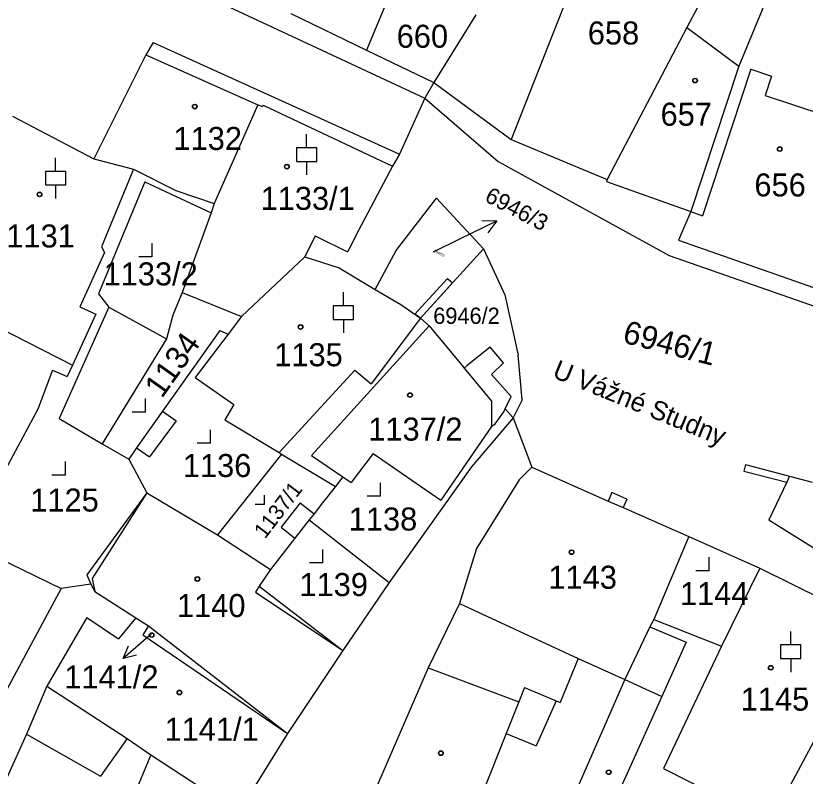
# Model space of a CAD drawing. Extents: x -593183 to -588034, y -1130415 to -1124994.
# Drawn here: x -591094.9 to -591036.6, y -1128924 to -1128867.8 of the extents above; entities that cross this region are included whole.
import ezdxf

# ---------------------------------------------------------------- set-up
doc = ezdxf.new("R2010")
doc.units = 0
for name, color, linetype in [('Vrstva 1', 7, 'Continuous'), ('Vrstva 15', 7, 'Continuous'), ('Vrstva 16', 7, 'Continuous'), ('Vrstva 18', 7, 'Continuous'), ('Vrstva 19', 7, 'Continuous'), ('Vrstva 25', 7, 'Continuous'), ('Vrstva 27', 7, 'Continuous'), ('Vrstva 4', 7, 'Continuous')]:
    doc.layers.add(name, color=color, linetype=linetype)

msp = doc.modelspace()

# ---------------------------------------------------------------- linework, layer by layer
at = {"layer": 'Vrstva 1'}
for p, q in [((-591051.99, -1128860.88), (-591058.32, -1128876.96)), ((-591042.27, -1128862.83), (-591045.35, -1128868.7)), ((-591066.71, -1128864.82), (-591069.01, -1128870.37)), ((-591039.55, -1128866.8), (-591041.52, -1128871.56)), ((-591074.6, -1128867.65), (-591069.01, -1128870.37)), ((-591060.94, -1128867.77), (-591064.03, -1128872.76)), ((-591045.35, -1128868.7), (-591051.24, -1128879.91)), ((-591085.29, -1128870.72), (-591089.14, -1128878.39)), ((-591085.29, -1128870.72), (-591077.03, -1128874.4)), ((-591069.01, -1128870.37), (-591064.03, -1128872.76)), ((-591041.52, -1128871.56), (-591045.06, -1128882.28)), ((-591064.03, -1128872.76), (-591064.7, -1128873.91)), ((-591064.03, -1128872.76), (-591058.32, -1128876.96)), ((-591064.7, -1128873.91), (-591066.58, -1128878.04)), ((-591077.03, -1128874.4), (-591080.25, -1128881.7)), ((-591077.03, -1128874.4), (-591076.7, -1128874.53)), ((-591076.64, -1128874.43), (-591076.7, -1128874.53)), ((-591076.64, -1128874.43), (-591067.1, -1128878.93)), ((-591095.14, -1128875.24), (-591089.14, -1128878.39)), ((-591058.32, -1128876.96), (-591051.24, -1128879.91)), ((-591089.14, -1128878.39), (-591086.22, -1128879.16)), ((-591066.58, -1128878.04), (-591067.1, -1128878.93)), ((-591067.1, -1128878.93), (-591069.59, -1128883.68)), ((-591086.22, -1128879.16), (-591088.58, -1128884.9)), ((-591086.22, -1128879.16), (-591083.09, -1128880.74)), ((-591085.38, -1128880.09), (-591088.79, -1128888.37)), ((-591085.38, -1128880.09), (-591080.47, -1128882.37)), ((-591051.24, -1128879.91), (-591051.28, -1128880.06)), ((-591051.28, -1128880.06), (-591045.06, -1128882.28)), ((-591083.09, -1128880.74), (-591080.25, -1128881.7)), ((-591066.83, -1128885.16), (-591063.83, -1128881.29)), ((-591063.83, -1128881.29), (-591060.37, -1128885.05)), ((-591080.25, -1128881.7), (-591080.47, -1128882.37)), ((-591080.47, -1128882.37), (-591082.61, -1128888.27)), ((-591045.06, -1128882.28), (-591045.98, -1128884.39)), ((-591072.81, -1128884.07), (-591073.57, -1128885.62)), ((-591072.81, -1128884.07), (-591070.41, -1128885.25)), ((-591069.59, -1128883.68), (-591070.3, -1128885.04)), ((-591045.98, -1128884.39), (-591036.02, -1128887.89)), ((-591088.36, -1128885.32), (-591090.17, -1128889.33)), ((-591088.58, -1128884.9), (-591088.36, -1128885.32)), ((-591070.3, -1128885.04), (-591070.41, -1128885.25)), ((-591068.37, -1128888.03), (-591066.83, -1128885.16)), ((-591065.02, -1128890.15), (-591060.37, -1128885.05)), ((-591060.37, -1128885.05), (-591058.79, -1128888.43)), ((-591073.57, -1128885.62), (-591078.24, -1128890.04)), ((-591073.57, -1128885.62), (-591071.04, -1128886.44)), ((-591071.04, -1128886.44), (-591068.37, -1128888.03)), ((-591101.51, -1128888.11), (-591090.72, -1128893.62)), ((-591082.61, -1128888.27), (-591083.32, -1128889.93)), ((-591082.61, -1128888.27), (-591078.24, -1128890.04)), ((-591068.37, -1128888.03), (-591066.47, -1128889.15)), ((-591088.79, -1128888.37), (-591088.04, -1128889.34)), ((-591058.79, -1128888.43), (-591057.81, -1128892.89)), ((-591088.04, -1128889.34), (-591091.69, -1128897.56)), ((-591090.17, -1128889.33), (-591088.99, -1128889.86)), ((-591066.47, -1128889.15), (-591065.02, -1128890.15)), ((-591088.99, -1128889.86), (-591090.72, -1128893.62)), ((-591083.32, -1128889.93), (-591083.78, -1128891.69)), ((-591078.24, -1128890.04), (-591079.23, -1128891.33)), ((-591065.02, -1128890.15), (-591068.66, -1128895)), ((-591065.02, -1128890.15), (-591064.39, -1128890.73)), ((-591079.83, -1128891.06), (-591084.06, -1128897.03)), ((-591079.83, -1128891.06), (-591079.23, -1128891.33)), ((-591064.39, -1128890.73), (-591073.07, -1128900.31)), ((-591064.39, -1128890.73), (-591061.98, -1128893.63)), ((-591083.78, -1128891.69), (-591088.52, -1128899.43)), ((-591079.23, -1128891.33), (-591081.65, -1128894.54)), ((-591059.87, -1128892.31), (-591061.58, -1128893.66)), ((-591058.9, -1128893.46), (-591059.87, -1128892.31)), ((-591057.51, -1128896.18), (-591057.81, -1128892.89)), ((-591059.77, -1128894.32), (-591058.9, -1128893.46)), ((-591092.18, -1128894.01), (-591093.28, -1128896.89)), ((-591092.18, -1128894.01), (-591091.11, -1128894.46)), ((-591090.72, -1128893.62), (-591091.11, -1128894.46)), ((-591069.86, -1128894.01), (-591075.45, -1128900.09)), ((-591069.86, -1128894.01), (-591068.66, -1128895)), ((-591061.98, -1128893.63), (-591061.81, -1128893.84)), ((-591061.58, -1128893.66), (-591061.81, -1128893.84)), ((-591081.65, -1128894.54), (-591078.8, -1128896.53)), ((-591058.33, -1128895.94), (-591059.77, -1128894.32)), ((-591058.76, -1128896.86), (-591058.33, -1128895.94)), ((-591057.51, -1128896.18), (-591058.18, -1128897.51)), ((-591093.28, -1128896.89), (-591098.41, -1128906.34)), ((-591084.06, -1128897.03), (-591085.98, -1128899.74)), ((-591078.8, -1128896.53), (-591079.48, -1128897.67)), ((-591058.86, -1128897.07), (-591058.76, -1128896.86)), ((-591058.18, -1128897.51), (-591058.76, -1128896.86)), ((-591091.69, -1128897.56), (-591088.52, -1128899.43)), ((-591058.18, -1128897.51), (-591061.26, -1128901.13)), ((-591059.52, -1128897.96), (-591058.86, -1128897.07)), ((-591058.18, -1128897.51), (-591056.81, -1128901.17)), ((-591079.48, -1128897.67), (-591075.45, -1128900.09)), ((-591059.77, -1128898.17), (-591063.53, -1128903.61)), ((-591059.77, -1128898.17), (-591059.52, -1128897.96)), ((-591088.52, -1128899.43), (-591086.56, -1128900.56)), ((-591085.98, -1128899.74), (-591086.56, -1128900.56)), ((-591075.28, -1128900.19), (-591080.02, -1128906.15)), ((-591075.45, -1128900.09), (-591075.28, -1128900.19)), ((-591073.07, -1128900.31), (-591070.75, -1128901.88)), ((-591068.52, -1128900.15), (-591070.14, -1128902.3)), ((-591068.52, -1128900.15), (-591063.53, -1128903.61)), ((-591086.56, -1128900.56), (-591085.23, -1128903.06)), ((-591061.26, -1128901.13), (-591067.34, -1128909.69)), ((-591056.81, -1128901.17), (-591057.74, -1128902.09)), ((-591056.81, -1128901.17), (-591051.17, -1128903.66)), ((-591070.75, -1128901.88), (-591071.3, -1128902.58)), ((-591070.75, -1128901.88), (-591070.14, -1128902.3)), ((-591057.74, -1128902.09), (-591060.9, -1128907.17)), ((-591037.98, -1128902.28), (-591039.3, -1128905.06)), ((-591037.77, -1128901.83), (-591037.98, -1128902.28)), ((-591037.77, -1128901.83), (-591036.1, -1128902.27)), ((-591071.3, -1128902.58), (-591072.25, -1128903.79)), ((-591085.23, -1128903.06), (-591089.65, -1128909.1)), ((-591085.23, -1128903.06), (-591080.02, -1128906.15)), ((-591072.25, -1128903.79), (-591072.88, -1128904.6)), ((-591051.17, -1128903.66), (-591050.07, -1128904.14)), ((-591072.88, -1128904.6), (-591073.24, -1128905.06)), ((-591050.07, -1128904.14), (-591045.2, -1128906.29)), ((-591073.24, -1128905.06), (-591074.29, -1128906.4)), ((-591073.24, -1128905.06), (-591067.34, -1128909.69)), ((-591039.3, -1128905.06), (-591031.08, -1128910.21)), ((-591080.02, -1128906.15), (-591076.1, -1128908.71)), ((-591045.2, -1128906.29), (-591047.79, -1128912.4)), ((-591045.2, -1128906.29), (-591039.97, -1128908.62)), ((-591098.31, -1128906.84), (-591091.56, -1128910.11)), ((-591074.29, -1128906.4), (-591076.1, -1128908.71)), ((-591060.9, -1128907.17), (-591062.14, -1128911.23)), ((-591076.1, -1128908.71), (-591076.93, -1128909.96)), ((-591039.97, -1128908.62), (-591042.81, -1128914.37)), ((-591039.97, -1128908.62), (-591031.44, -1128912.87)), ((-591089.65, -1128909.1), (-591089.36, -1128909.81)), ((-591089.36, -1128909.81), (-591091.56, -1128910.11)), ((-591089.36, -1128909.81), (-591089.06, -1128910.34)), ((-591067.34, -1128909.69), (-591070.76, -1128914.69)), ((-591091.56, -1128910.11), (-591098.56, -1128923.14)), ((-591089.06, -1128910.34), (-591086.04, -1128912.29)), ((-591076.93, -1128909.96), (-591070.76, -1128914.69)), ((-591062.14, -1128911.23), (-591064.46, -1128915.98)), ((-591089.66, -1128912.27), (-591092.62, -1128917.34)), ((-591089.66, -1128912.27), (-591087.31, -1128913.85)), ((-591086.04, -1128912.29), (-591087.31, -1128913.85)), ((-591086.04, -1128912.29), (-591085.1, -1128912.88)), ((-591047.79, -1128912.4), (-591048.08, -1128912.94)), ((-591047.79, -1128912.4), (-591042.81, -1128914.37)), ((-591085.1, -1128912.88), (-591085.53, -1128913.55)), ((-591085.1, -1128912.88), (-591074.83, -1128920.84)), ((-591048.08, -1128912.94), (-591049.94, -1128916.85)), ((-591031.44, -1128912.87), (-591039.19, -1128927.37)), ((-591085.53, -1128913.55), (-591074.83, -1128920.84)), ((-591042.81, -1128914.37), (-591047.09, -1128923.42)), ((-591070.76, -1128914.69), (-591074.83, -1128920.84)), ((-591064.46, -1128915.98), (-591070.68, -1128930.35)), ((-591064.46, -1128915.98), (-591057.76, -1128918.48)), ((-591049.94, -1128916.85), (-591053.58, -1128925.15)), ((-591049.94, -1128916.85), (-591047.21, -1128918.09)), ((-591092.62, -1128917.34), (-591094.1, -1128920.87)), ((-591057.76, -1128918.48), (-591058.7, -1128920.84)), ((-591047.21, -1128918.09), (-591051.12, -1128926.74)), ((-591094.1, -1128920.87), (-591099.1, -1128931.74)), ((-591094.1, -1128920.87), (-591088.66, -1128923.98)), ((-591074.83, -1128920.84), (-591078.2, -1128926.25)), ((-591058.7, -1128920.84), (-591063.76, -1128933.51)), ((-591086.68, -1128921.19), (-591088.66, -1128923.98)), ((-591086.68, -1128921.19), (-591084.94, -1128922.4)), ((-591084.94, -1128922.4), (-591078.43, -1128926.63)), ((-591047.09, -1128923.42), (-591039.19, -1128927.37))]:
    msp.add_line(p, q, dxfattribs=at)
at = {"layer": 'Vrstva 16'}
msp.add_line((-591064.06, -1128885.25), (-591062.08, -1128884.28), dxfattribs=at)
at = {"layer": 'Vrstva 25'}
for p, q in [((-591073.43, -1128877.58), (-591073.43, -1128876.58)), ((-591091.97, -1128879.32), (-591091.97, -1128878.32)), ((-591073.43, -1128878.58), (-591073.43, -1128879.58)), ((-591091.97, -1128880.32), (-591091.97, -1128881.32)), ((-591062.08, -1128884.28), (-591059.385, -1128882.962)), ((-591084.83, -1128885.63), (-591084.83, -1128884.63)), ((-591084.83, -1128885.63), (-591085.83, -1128885.63)), ((-591070.72, -1128889.25), (-591070.72, -1128888.25)), ((-591070.72, -1128890.25), (-591070.72, -1128891.25)), ((-591085.32, -1128897.09), (-591085.32, -1128896.09)), ((-591085.32, -1128897.09), (-591086.32, -1128897.09)), ((-591080.52, -1128899.4), (-591080.52, -1128898.4)), ((-591080.52, -1128899.4), (-591081.52, -1128899.4)), ((-591091.23, -1128901.74), (-591091.23, -1128900.74)), ((-591091.23, -1128901.74), (-591092.23, -1128901.74)), ((-591067.97, -1128903.31), (-591067.97, -1128902.31)), ((-591076.55, -1128903.91), (-591076.55, -1128903.24)), ((-591067.97, -1128903.31), (-591068.97, -1128903.31)), ((-591076.55, -1128903.91), (-591077.22, -1128903.91)), ((-591072.23, -1128908.23), (-591072.23, -1128907.23)), ((-591043.7, -1128908.81), (-591043.7, -1128907.81)), ((-591072.23, -1128908.23), (-591073.23, -1128908.23)), ((-591043.7, -1128908.81), (-591044.7, -1128908.81)), ((-591037.69, -1128914.29), (-591037.69, -1128913.29)), ((-591084.9, -1128913.49), (-591086.984, -1128915.299)), ((-591037.69, -1128915.29), (-591037.69, -1128916.29))]:
    msp.add_line(p, q, dxfattribs=at)
for points in [[(-591074.18, -1128878.58), (-591072.68, -1128878.58), (-591072.68, -1128877.58), (-591074.18, -1128877.58)], [(-591092.72, -1128880.32), (-591091.22, -1128880.32), (-591091.22, -1128879.32), (-591092.72, -1128879.32)], [(-591071.47, -1128890.25), (-591069.97, -1128890.25), (-591069.97, -1128889.25), (-591071.47, -1128889.25)], [(-591038.44, -1128915.29), (-591036.94, -1128915.29), (-591036.94, -1128914.29), (-591038.44, -1128914.29)]]:
    msp.add_lwpolyline(points, close=True, dxfattribs=at)
for points in [[(-591060.503, -1128882.952), (-591059.385, -1128882.962), (-591060.064, -1128883.851)], [(-591085.988, -1128915.044), (-591086.984, -1128915.299), (-591086.591, -1128914.349)]]:
    msp.add_lwpolyline(points, dxfattribs=at)
for centre, radius in [((-591044.75, -1128872.61), 0.175), ((-591044.75, -1128872.61), 0.15), ((-591081.69, -1128874.53), 0.175), ((-591081.69, -1128874.53), 0.15), ((-591038.5, -1128877.67), 0.175), ((-591038.5, -1128877.67), 0.15), ((-591074.89, -1128878.97), 0.175), ((-591074.89, -1128878.97), 0.15), ((-591093.15, -1128881.02), 0.175), ((-591093.15, -1128881.02), 0.15), ((-591073.88, -1128890.81), 0.175), ((-591073.88, -1128890.81), 0.15), ((-591065.8, -1128895.84), 0.175), ((-591065.8, -1128895.84), 0.15), ((-591053.87, -1128907.44), 0.175), ((-591053.87, -1128907.44), 0.15), ((-591081.49, -1128909.42), 0.175), ((-591081.49, -1128909.42), 0.15), ((-591084.87, -1128913.56), 0.175), ((-591084.87, -1128913.56), 0.15), ((-591039.16, -1128915.97), 0.175), ((-591039.16, -1128915.97), 0.15), ((-591082.82, -1128917.8), 0.175), ((-591082.82, -1128917.8), 0.15), ((-591063.52, -1128922.28), 0.175), ((-591063.52, -1128922.28), 0.15), ((-591051.13, -1128923.69), 0.175), ((-591051.13, -1128923.69), 0.15)]:
    msp.add_circle(centre, radius, dxfattribs=at)
at = {"layer": 'Vrstva 27'}
for p, q in [((-591065.44, -1128889.86), (-591063.03, -1128887.22)), ((-591062.66, -1128887.56), (-591065.02, -1128890.15)), ((-591063.03, -1128887.22), (-591062.66, -1128887.56)), ((-591065.02, -1128890.15), (-591065.44, -1128889.86))]:
    msp.add_line(p, q, dxfattribs=at)
at = {"layer": 'Vrstva 4'}
for p, q in [((-591084.06, -1128864.87), (-591064.7, -1128873.91)), ((-591045.35, -1128868.7), (-591041.52, -1128871.56)), ((-591084.75, -1128869.81), (-591085.29, -1128870.72)), ((-591084.75, -1128869.81), (-591066.58, -1128878.04)), ((-591040.63, -1128871.78), (-591044.21, -1128882.59)), ((-591040.63, -1128871.78), (-591039.1, -1128872.28)), ((-591039.1, -1128872.28), (-591039.57, -1128873.71)), ((-591039.57, -1128873.71), (-591034.39, -1128875.42)), ((-591064.7, -1128873.91), (-591059.28, -1128878.58)), ((-591059.28, -1128878.58), (-591046.66, -1128885.54)), ((-591045.06, -1128882.28), (-591044.21, -1128882.59)), ((-591046.66, -1128885.54), (-591027, -1128892.39)), ((-591088.04, -1128889.34), (-591083.78, -1128891.69)), ((-591061.81, -1128893.84), (-591059.78, -1128896.28)), ((-591059.78, -1128896.28), (-591059.77, -1128898.17)), ((-591084.06, -1128897.03), (-591083.06, -1128897.73)), ((-591083.06, -1128897.73), (-591085.04, -1128900.41)), ((-591085.98, -1128899.74), (-591085.04, -1128900.41)), ((-591075.28, -1128900.19), (-591071.3, -1128902.58)), ((-591041.02, -1128900.97), (-591041.15, -1128901.45)), ((-591041.02, -1128900.97), (-591037.77, -1128901.83)), ((-591041.15, -1128901.45), (-591037.98, -1128902.28)), ((-591085.23, -1128903.06), (-591089.27, -1128909.38)), ((-591050.9, -1128903.04), (-591051.17, -1128903.66)), ((-591049.8, -1128903.53), (-591050.9, -1128903.04)), ((-591073.9, -1128903.79), (-591075.32, -1128905.6)), ((-591073.9, -1128903.79), (-591072.88, -1128904.6)), ((-591049.8, -1128903.53), (-591050.07, -1128904.14)), ((-591075.32, -1128905.6), (-591074.29, -1128906.4)), ((-591089.27, -1128909.38), (-591089.06, -1128910.34)), ((-591076.93, -1128909.96), (-591077.21, -1128910.39)), ((-591077.21, -1128910.39), (-591070.76, -1128914.69)), ((-591062.14, -1128911.23), (-591053.38, -1128915.28)), ((-591048.08, -1128912.94), (-591045.4, -1128914.08)), ((-591045.4, -1128914.08), (-591047.21, -1128918.09)), ((-591053.38, -1128915.28), (-591054.71, -1128918.55)), ((-591053.38, -1128915.28), (-591049.94, -1128916.85)), ((-591092.62, -1128917.34), (-591086.68, -1128921.19)), ((-591057.34, -1128917.42), (-591057.76, -1128918.48)), ((-591057.34, -1128917.42), (-591055.01, -1128918.42)), ((-591055.01, -1128918.42), (-591056.49, -1128921.73)), ((-591055.01, -1128918.42), (-591054.71, -1128918.55)), ((-591058.7, -1128920.84), (-591056.49, -1128921.73)), ((-591084.94, -1128922.4), (-591089.47, -1128933.39))]:
    msp.add_line(p, q, dxfattribs=at)

# ---------------------------------------------------------------- texts
at = {"layer": 'Vrstva 15'}
msp.add_text('U Vážné Studny', height=1.4, rotation=337.87161, dxfattribs=at).set_placement((-591055.36, -1128894.5))
at = {"layer": 'Vrstva 16'}
msp.add_text('6946/3', height=1.2, rotation=332.30484, dxfattribs=at).set_placement((-591060.36, -1128881.483))
msp.add_text('1141/2', height=1.7, dxfattribs=at).set_placement((-591091.32, -1128917.5))
at = {"layer": 'Vrstva 18'}
for s, height, rotation, p in [('6946/3', 0.2, 332.30484, (-591064.06, -1128885.25)), ('6946/1', 1.7, 345.49524, (-591050.18, -1128891.94))]:
    msp.add_text(s, height=height, rotation=rotation, dxfattribs=at).set_placement(p)
msp.add_text('6946/2', height=1.2, dxfattribs=at).set_placement((-591064.08, -1128890.58))
at = {"layer": 'Vrstva 19'}
for s, height, p in [('660', 1.7, (-591066.78, -1128870.19)), ('658', 1.7, (-591052.67, -1128869.95)), ('657', 1.7, (-591047.3, -1128875.95)), ('1132', 1.7, (-591083.26, -1128877.74)), ('656', 1.7, (-591040.37, -1128881.17)), ('1133/1', 1.7, (-591076.83, -1128882.16)), ('1131', 1.7, (-591095.6, -1128884.94)), ('1133/2', 1.7, (-591088.422, -1128887.74)), ('1135', 1.7, (-591075.82, -1128893.71)), ('1137/2', 1.7, (-591068.88, -1128899.2)), ('1136', 1.7, (-591082.57, -1128901.89)), ('1125', 1.7, (-591093.83, -1128904.44)), ('1138', 1.7, (-591070.32, -1128905.84)), ('1143', 1.7, (-591055.58, -1128910.14)), ('1139', 1.7, (-591073.96, -1128910.68)), ('1144', 1.7, (-591045.87, -1128911.35)), ('1140', 1.7, (-591083, -1128912.23)), ('1141/2', 0.01, (-591084.9, -1128913.49)), ('1145', 1.7, (-591041.38, -1128919.14)), ('1141/1', 1.7, (-591083.92, -1128921.36))]:
    msp.add_text(s, height=height, dxfattribs=at).set_placement(p)
for s, height, rotation, p in [('1134', 1.7, 54.68076, (-591084.12, -1128896.14)), ('1137/1', 1.14, 52.74774, (-591076.5, -1128906.51))]:
    msp.add_text(s, height=height, rotation=rotation, dxfattribs=at).set_placement(p)

doc.saveas('drawing.dxf')
